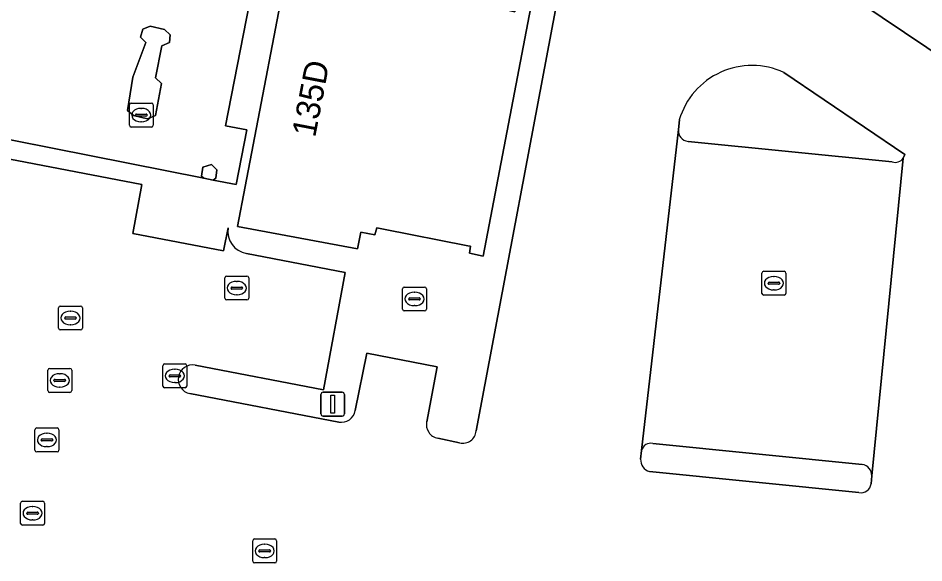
# Model space of a CAD drawing. Extents: x 161692 to 162379, y 380760 to 381678.
# Drawn here: x 161852.4 to 161890.33, y 381565.92 to 381588.71 of the extents above; entities that cross this region are included whole.
import ezdxf

# ---------------------------------------------------------------- set-up
doc = ezdxf.new("R2010")
doc.units = 0
for name, color, linetype in [('IMGEO_Erf', 7, 'Continuous'), ('IMGEO_Kolk', 7, 'Continuous'), ('IMGEO_Lichtmast', 7, 'Continuous'), ('IMGEO_Pand', 7, 'Continuous'), ('IMGEO_Pand_nummerreeks', 7, 'Continuous'), ('IMGEO_Parkeervlak_open', 7, 'Continuous'), ('IMGEO_Rijbaan_lokaal_open', 7, 'Continuous'), ('IMGEO_Rioolput', 7, 'Continuous'), ('IMGEO_Verkeerseiland_open', 7, 'Continuous')]:
    doc.layers.add(name, color=color, linetype=linetype)

msp = doc.modelspace()

# ---------------------------------------------------------------- linework, layer by layer
at = {"layer": 'IMGEO_Erf'}
msp.add_lwpolyline([(161860.576, 381581.935), (161860.184, 381582.012), (161845.951, 381584.838), (161847.848, 381594.728), (161862.579, 381591.844), (161861.094, 381584.205), (161861.978, 381584.043), (161861.535, 381581.744)], close=True, dxfattribs=at)
for points in [[(161872.837, 381589.053), (161873.206, 381588.982), (161873.277, 381589.285), (161873.877, 381589.174), (161871.878, 381578.757), (161871.301, 381578.877), (161871.345, 381579.163), (161871.235, 381579.185), (161867.698, 381579.886), (161867.418, 381579.941), (161867.342, 381579.645), (161866.751, 381579.756), (161866.618, 381579.052), (161861.589, 381579.999), (161861.909, 381581.67), (161863.846, 381591.785), (161868.869, 381590.838), (161868.746, 381590.145), (161869.331, 381590.033), (161869.28, 381589.74), (161869.83, 381589.634), (161870.354, 381592.594)], [(161871.582, 381571.438), (161875.17, 381590.487)], [(161845.032, 381580.048), (161845.791, 381584.004), (161857.583, 381581.753), (161857.212, 381579.694), (161860.998, 381578.968), (161861.192, 381579.936)], [(161861.969, 381578.862), (161866.099, 381578.071), (161865.196, 381573.153), (161859.811, 381574.191)], [(161866.521, 381572.286), (161866.999, 381574.694), (161869.956, 381574.124), (161869.51, 381571.823)], [(161859.595, 381573.001), (161865.831, 381571.806)], [(161869.974, 381571.133), (161870.89, 381570.94)]]:
    msp.add_lwpolyline(points, dxfattribs=at)
for centre, radius, start, end in [((161862.131, 381579.797), 0.949, 171.6092, 260.1595), ((161859.712, 381573.594), 0.605, 80.5916, 258.8326), ((161865.927, 381572.404), 0.606, 260.8948, 348.7541), ((161870.083, 381571.707), 0.585, 168.5873, 259.2515), ((161871.023, 381571.485), 0.561, 256.3051, 355.1765)]:
    msp.add_arc(centre, radius, start, end, dxfattribs=at)
at = {"layer": 'IMGEO_Kolk'}
for p, q in [((161857.061, 381584.23), (161857.061, 381585.082)), ((161857.136, 381585.156), (161857.988, 381585.156)), ((161858.062, 381585.082), (161858.062, 381584.23)), ((161857.32, 381584.65), (161857.32, 381584.662)), ((161857.758, 381584.613), (161857.36, 381584.613)), ((161857.363, 381584.699), (161857.761, 381584.699)), ((161857.549, 381584.936), (161857.574, 381584.936)), ((161857.804, 381584.662), (161857.804, 381584.65)), ((161857.572, 381584.376), (161857.547, 381584.376)), ((161857.988, 381584.156), (161857.136, 381584.156)), ((161883.548, 381577.192), (161883.548, 381578.044)), ((161883.623, 381578.118), (161884.475, 381578.118)), ((161884.036, 381577.898), (161884.061, 381577.898)), ((161884.549, 381578.044), (161884.549, 381577.192)), ((161868.573, 381577.46), (161869.425, 381577.46)), ((161883.807, 381577.612), (161883.807, 381577.624)), ((161884.245, 381577.575), (161883.847, 381577.575)), ((161883.85, 381577.661), (161884.248, 381577.661)), ((161884.291, 381577.624), (161884.291, 381577.612)), ((161868.498, 381576.534), (161868.498, 381577.386)), ((161868.986, 381577.24), (161869.011, 381577.24)), ((161869.499, 381577.386), (161869.499, 381576.534)), ((161884.475, 381577.118), (161883.623, 381577.118)), ((161884.059, 381577.338), (161884.034, 381577.338)), ((161854.171, 381576.663), (161855.023, 381576.663)), ((161868.757, 381576.954), (161868.757, 381576.966)), ((161869.195, 381576.917), (161868.797, 381576.917)), ((161868.8, 381577.003), (161869.198, 381577.003)), ((161869.009, 381576.68), (161868.984, 381576.68)), ((161869.241, 381576.966), (161869.241, 381576.954)), ((161854.096, 381575.737), (161854.096, 381576.589)), ((161854.584, 381576.443), (161854.609, 381576.443)), ((161855.097, 381576.589), (161855.097, 381575.737)), ((161869.425, 381576.46), (161868.573, 381576.46)), ((161854.355, 381576.157), (161854.355, 381576.169)), ((161854.793, 381576.12), (161854.395, 381576.12)), ((161854.398, 381576.206), (161854.796, 381576.206)), ((161854.839, 381576.169), (161854.839, 381576.157)), ((161855.023, 381575.663), (161854.171, 381575.663)), ((161854.607, 381575.883), (161854.582, 381575.883)), ((161853.722, 381574.051), (161854.574, 381574.051)), ((161858.465, 381573.315), (161858.465, 381574.167)), ((161858.54, 381574.241), (161859.392, 381574.241)), ((161858.953, 381574.021), (161858.978, 381574.021)), ((161859.466, 381574.167), (161859.466, 381573.315)), ((161853.647, 381573.125), (161853.647, 381573.977)), ((161854.135, 381573.831), (161854.16, 381573.831)), ((161854.648, 381573.977), (161854.648, 381573.125)), ((161858.724, 381573.735), (161858.724, 381573.747)), ((161859.162, 381573.698), (161858.764, 381573.698)), ((161858.767, 381573.784), (161859.165, 381573.784)), ((161859.208, 381573.747), (161859.208, 381573.735)), ((161853.906, 381573.545), (161853.906, 381573.557)), ((161854.344, 381573.508), (161853.946, 381573.508)), ((161853.949, 381573.594), (161854.347, 381573.594)), ((161854.158, 381573.271), (161854.133, 381573.271)), ((161854.39, 381573.557), (161854.39, 381573.545)), ((161859.392, 381573.241), (161858.54, 381573.241)), ((161858.976, 381573.461), (161858.951, 381573.461)), ((161854.574, 381573.051), (161853.722, 381573.051)), ((161853.11, 381570.634), (161853.11, 381571.486)), ((161853.185, 381571.56), (161854.037, 381571.56)), ((161853.598, 381571.34), (161853.623, 381571.34)), ((161854.111, 381571.486), (161854.111, 381570.634)), ((161853.369, 381571.054), (161853.369, 381571.066)), ((161853.807, 381571.017), (161853.409, 381571.017)), ((161853.412, 381571.103), (161853.81, 381571.103)), ((161853.853, 381571.066), (161853.853, 381571.054)), ((161853.621, 381570.78), (161853.596, 381570.78)), ((161854.037, 381570.56), (161853.185, 381570.56)), ((161852.509, 381567.567), (161852.509, 381568.419)), ((161852.584, 381568.493), (161853.436, 381568.493)), ((161853.51, 381568.419), (161853.51, 381567.567)), ((161852.768, 381567.987), (161852.768, 381567.999)), ((161853.206, 381567.95), (161852.808, 381567.95)), ((161852.811, 381568.036), (161853.209, 381568.036)), ((161852.997, 381568.273), (161853.022, 381568.273)), ((161853.252, 381567.999), (161853.252, 381567.987)), ((161853.02, 381567.713), (161852.995, 381567.713)), ((161853.436, 381567.493), (161852.584, 381567.493)), ((161862.227, 381565.99), (161862.227, 381566.842)), ((161862.302, 381566.916), (161863.154, 381566.916)), ((161863.228, 381566.842), (161863.228, 381565.99)), ((161862.486, 381566.41), (161862.486, 381566.422)), ((161862.529, 381566.459), (161862.927, 381566.459)), ((161862.715, 381566.696), (161862.74, 381566.696)), ((161862.97, 381566.422), (161862.97, 381566.41)), ((161862.924, 381566.373), (161862.526, 381566.373)), ((161862.738, 381566.136), (161862.713, 381566.136)), ((161863.154, 381565.916), (161862.302, 381565.916))]:
    msp.add_line(p, q, dxfattribs=at)
for points in [[(161857.061, 381584.23), (161857.061, 381585.082)], [(161857.136, 381585.156), (161857.988, 381585.156)], [(161858.062, 381585.082), (161858.062, 381584.23)], [(161857.988, 381584.156), (161857.136, 381584.156)], [(161883.548, 381577.192), (161883.548, 381578.044)], [(161883.623, 381578.118), (161884.475, 381578.118)], [(161884.549, 381578.044), (161884.549, 381577.192)], [(161868.573, 381577.46), (161869.425, 381577.46)], [(161868.498, 381576.534), (161868.498, 381577.386)], [(161869.499, 381577.386), (161869.499, 381576.534)], [(161884.475, 381577.118), (161883.623, 381577.118)], [(161854.171, 381576.663), (161855.023, 381576.663)], [(161854.096, 381575.737), (161854.096, 381576.589)], [(161855.097, 381576.589), (161855.097, 381575.737)], [(161869.425, 381576.46), (161868.573, 381576.46)], [(161855.023, 381575.663), (161854.171, 381575.663)], [(161853.722, 381574.051), (161854.574, 381574.051)], [(161858.465, 381573.315), (161858.465, 381574.167)], [(161858.54, 381574.241), (161859.392, 381574.241)], [(161859.466, 381574.167), (161859.466, 381573.315)], [(161853.647, 381573.125), (161853.647, 381573.977)], [(161854.648, 381573.977), (161854.648, 381573.125)], [(161859.392, 381573.241), (161858.54, 381573.241)], [(161854.574, 381573.051), (161853.722, 381573.051)], [(161853.11, 381570.634), (161853.11, 381571.486)], [(161853.185, 381571.56), (161854.037, 381571.56)], [(161854.111, 381571.486), (161854.111, 381570.634)], [(161854.037, 381570.56), (161853.185, 381570.56)], [(161852.509, 381567.567), (161852.509, 381568.419)], [(161852.584, 381568.493), (161853.436, 381568.493)], [(161853.51, 381568.419), (161853.51, 381567.567)], [(161853.436, 381567.493), (161852.584, 381567.493)], [(161862.227, 381565.99), (161862.227, 381566.842)], [(161862.302, 381566.916), (161863.154, 381566.916)], [(161863.228, 381566.842), (161863.228, 381565.99)], [(161863.154, 381565.916), (161862.302, 381565.916)]]:
    msp.add_lwpolyline(points, dxfattribs=at)
for centre, radius, start, end in [((161857.138, 381585.08), 0.0765, 91.552, 178.448), ((161857.138, 381585.08), 0.0765, 91.552, 178.448), ((161857.986, 381585.08), 0.0765, 1.552, 88.448), ((161857.986, 381585.08), 0.0765, 1.552, 88.448), ((161857.36, 381584.659), 0.0403, 85.8775, 175.7526), ((161857.357, 381584.649), 0.0366, 178.938, 274.7102), ((161857.761, 381584.656), 0.043, 264.8664, 352.4533), ((161857.765, 381584.661), 0.0386, 1.7309, 96.639), ((161857.138, 381584.232), 0.0765, 181.552, 268.448), ((161857.138, 381584.232), 0.0765, 181.552, 268.448), ((161857.986, 381584.232), 0.0765, 271.552, 358.448), ((161857.986, 381584.232), 0.0765, 271.552, 358.448), ((161883.625, 381578.042), 0.0765, 91.552, 178.448), ((161883.625, 381578.042), 0.0765, 91.552, 178.448), ((161884.473, 381578.042), 0.0765, 1.552, 88.448), ((161884.473, 381578.042), 0.0765, 1.552, 88.448), ((161868.575, 381577.384), 0.0765, 91.552, 178.448), ((161868.575, 381577.384), 0.0765, 91.552, 178.448), ((161869.423, 381577.384), 0.0765, 1.552, 88.448), ((161869.423, 381577.384), 0.0765, 1.552, 88.448), ((161883.847, 381577.621), 0.0403, 85.8775, 175.7526), ((161883.844, 381577.611), 0.0366, 178.938, 274.7102), ((161884.248, 381577.618), 0.043, 264.8664, 352.4533), ((161884.252, 381577.623), 0.0386, 1.7309, 96.639), ((161883.625, 381577.194), 0.0765, 181.552, 268.448), ((161883.625, 381577.194), 0.0765, 181.552, 268.448), ((161884.473, 381577.194), 0.0765, 271.552, 358.448), ((161884.473, 381577.194), 0.0765, 271.552, 358.448), ((161854.173, 381576.587), 0.0765, 91.552, 178.448), ((161854.173, 381576.587), 0.0765, 91.552, 178.448), ((161855.021, 381576.587), 0.0765, 1.552, 88.448), ((161855.021, 381576.587), 0.0765, 1.552, 88.448), ((161868.797, 381576.963), 0.0403, 85.8775, 175.7526), ((161868.794, 381576.953), 0.0366, 178.938, 274.7102), ((161869.198, 381576.96), 0.043, 264.8664, 352.4533), ((161869.202, 381576.965), 0.0386, 1.7309, 96.639), ((161868.575, 381576.536), 0.0765, 181.552, 268.448), ((161868.575, 381576.536), 0.0765, 181.552, 268.448), ((161869.423, 381576.536), 0.0765, 271.552, 358.448), ((161869.423, 381576.536), 0.0765, 271.552, 358.448), ((161854.395, 381576.166), 0.0403, 85.8775, 175.7526), ((161854.392, 381576.156), 0.0366, 178.938, 274.7102), ((161854.796, 381576.163), 0.043, 264.8664, 352.4533), ((161854.8, 381576.168), 0.0386, 1.7309, 96.639), ((161854.173, 381575.739), 0.0765, 181.552, 268.448), ((161854.173, 381575.739), 0.0765, 181.552, 268.448), ((161855.021, 381575.739), 0.0765, 271.552, 358.448), ((161855.021, 381575.739), 0.0765, 271.552, 358.448), ((161853.724, 381573.975), 0.0765, 91.552, 178.448), ((161853.724, 381573.975), 0.0765, 91.552, 178.448), ((161854.572, 381573.975), 0.0765, 1.552, 88.448), ((161854.572, 381573.975), 0.0765, 1.552, 88.448), ((161858.542, 381574.165), 0.0765, 91.552, 178.448), ((161858.542, 381574.165), 0.0765, 91.552, 178.448), ((161859.39, 381574.165), 0.0765, 1.552, 88.448), ((161859.39, 381574.165), 0.0765, 1.552, 88.448), ((161858.764, 381573.744), 0.0403, 85.8775, 175.7526), ((161858.761, 381573.734), 0.0366, 178.938, 274.7102), ((161859.165, 381573.741), 0.043, 264.8664, 352.4533), ((161859.169, 381573.746), 0.0386, 1.7309, 96.639), ((161853.946, 381573.554), 0.0403, 85.8775, 175.7526), ((161853.943, 381573.544), 0.0366, 178.938, 274.7102), ((161854.347, 381573.551), 0.043, 264.8664, 352.4533), ((161854.351, 381573.556), 0.0386, 1.7309, 96.639), ((161858.542, 381573.317), 0.0765, 181.552, 268.448), ((161858.542, 381573.317), 0.0765, 181.552, 268.448), ((161859.39, 381573.317), 0.0765, 271.552, 358.448), ((161859.39, 381573.317), 0.0765, 271.552, 358.448), ((161853.724, 381573.127), 0.0765, 181.552, 268.448), ((161853.724, 381573.127), 0.0765, 181.552, 268.448), ((161854.572, 381573.127), 0.0765, 271.552, 358.448), ((161854.572, 381573.127), 0.0765, 271.552, 358.448), ((161853.187, 381571.484), 0.0765, 91.552, 178.448), ((161853.187, 381571.484), 0.0765, 91.552, 178.448), ((161854.035, 381571.484), 0.0765, 1.552, 88.448), ((161854.035, 381571.484), 0.0765, 1.552, 88.448), ((161853.409, 381571.063), 0.0403, 85.8775, 175.7526), ((161853.406, 381571.053), 0.0366, 178.938, 274.7102), ((161853.81, 381571.06), 0.043, 264.8664, 352.4533), ((161853.814, 381571.065), 0.0386, 1.7309, 96.639), ((161853.187, 381570.636), 0.0765, 181.552, 268.448), ((161853.187, 381570.636), 0.0765, 181.552, 268.448), ((161854.035, 381570.636), 0.0765, 271.552, 358.448), ((161854.035, 381570.636), 0.0765, 271.552, 358.448), ((161852.586, 381568.417), 0.0765, 91.552, 178.448), ((161852.586, 381568.417), 0.0765, 91.552, 178.448), ((161853.434, 381568.417), 0.0765, 1.552, 88.448), ((161853.434, 381568.417), 0.0765, 1.552, 88.448), ((161852.808, 381567.996), 0.0403, 85.8775, 175.7526), ((161852.805, 381567.986), 0.0366, 178.938, 274.7102), ((161853.209, 381567.993), 0.043, 264.8664, 352.4533), ((161853.213, 381567.998), 0.0386, 1.7309, 96.639), ((161852.586, 381567.569), 0.0765, 181.552, 268.448), ((161852.586, 381567.569), 0.0765, 181.552, 268.448), ((161853.434, 381567.569), 0.0765, 271.552, 358.448), ((161853.434, 381567.569), 0.0765, 271.552, 358.448), ((161862.304, 381566.84), 0.0765, 91.552, 178.448), ((161862.304, 381566.84), 0.0765, 91.552, 178.448), ((161863.152, 381566.84), 0.0765, 1.552, 88.448), ((161863.152, 381566.84), 0.0765, 1.552, 88.448), ((161862.526, 381566.419), 0.0403, 85.8775, 175.7526), ((161862.523, 381566.409), 0.0366, 178.938, 274.7102), ((161862.927, 381566.416), 0.043, 264.8664, 352.4533), ((161862.931, 381566.421), 0.0386, 1.7309, 96.639), ((161862.304, 381565.992), 0.0765, 181.552, 268.448), ((161862.304, 381565.992), 0.0765, 181.552, 268.448), ((161863.152, 381565.992), 0.0765, 271.552, 358.448), ((161863.152, 381565.992), 0.0765, 271.552, 358.448)]:
    msp.add_arc(centre, radius, start, end, dxfattribs=at)
for centre, major_axis, ratio, start_param, end_param in [((161857.548, 381584.656), (-0.387, 0.002), 0.722429, 4.712389, 7.853982), ((161857.573, 381584.656), (-0.39, 0.002), 0.717154, 1.570796, 4.712389), ((161884.035, 381577.618), (-0.387, 0.002), 0.722429, 4.712389, 7.853982), ((161884.06, 381577.618), (-0.39, 0.002), 0.717154, 1.570796, 4.712389), ((161868.985, 381576.96), (-0.387, 0.002), 0.722429, 4.712389, 7.853982), ((161869.01, 381576.96), (-0.39, 0.002), 0.717154, 1.570796, 4.712389), ((161854.583, 381576.163), (-0.387, 0.002), 0.722429, 4.712389, 7.853982), ((161854.608, 381576.163), (-0.39, 0.002), 0.717154, 1.570796, 4.712389), ((161858.952, 381573.741), (-0.387, 0.002), 0.722429, 4.712389, 7.853982), ((161858.977, 381573.741), (-0.39, 0.002), 0.717154, 1.570796, 4.712389), ((161854.134, 381573.551), (-0.387, 0.002), 0.722429, 4.712389, 7.853982), ((161854.159, 381573.551), (-0.39, 0.002), 0.717154, 1.570796, 4.712389), ((161853.597, 381571.06), (-0.387, 0.002), 0.722429, 4.712389, 7.853982), ((161853.622, 381571.06), (-0.39, 0.002), 0.717154, 1.570796, 4.712389), ((161852.996, 381567.993), (-0.387, 0.002), 0.722429, 4.712389, 7.853982), ((161853.021, 381567.993), (-0.39, 0.002), 0.717154, 1.570796, 4.712389), ((161862.714, 381566.416), (-0.387, 0.002), 0.722429, 4.712389, 7.853982), ((161862.739, 381566.416), (-0.39, 0.002), 0.717154, 1.570796, 4.712389)]:
    msp.add_ellipse(centre, major_axis=major_axis, ratio=ratio, start_param=start_param, end_param=end_param, dxfattribs=at)
at = {"layer": 'IMGEO_Lichtmast'}
for p, q in [((161865.08, 381572.157), (161865.08, 381572.957)), ((161865.08, 381572.957), (161865.08, 381572.157)), ((161865.18, 381573.057), (161865.97, 381573.057)), ((161865.97, 381573.057), (161865.18, 381573.057)), ((161866.07, 381572.957), (161866.07, 381572.157)), ((161866.07, 381572.157), (161866.07, 381572.957)), ((161865.97, 381572.057), (161865.18, 381572.057)), ((161865.18, 381572.057), (161865.97, 381572.057))]:
    msp.add_line(p, q, dxfattribs=at)
msp.add_lwpolyline([(161865.5, 381572.932), (161865.65, 381572.932), (161865.65, 381572.182), (161865.5, 381572.182), (161865.5, 381572.932)], dxfattribs=at)
for centre, start, end in [((161865.18, 381572.957), 90, 180), ((161865.18, 381572.957), 90, 180), ((161865.97, 381572.957), 0, 90), ((161865.97, 381572.957), 360, 90), ((161865.18, 381572.157), 180, 270), ((161865.18, 381572.157), 180, 270), ((161865.97, 381572.157), 270, 0), ((161865.97, 381572.157), 270, 0)]:
    msp.add_arc(centre, 0.1, start, end, dxfattribs=at)
at = {"layer": 'IMGEO_Pand'}
msp.add_lwpolyline([(161873.877, 381589.174), (161873.277, 381589.285), (161873.206, 381588.982), (161872.837, 381589.053), (161869.83, 381589.634), (161869.28, 381589.74), (161869.331, 381590.033), (161868.746, 381590.145), (161868.869, 381590.838), (161863.846, 381591.785), (161861.909, 381581.67), (161861.589, 381579.999), (161866.618, 381579.052), (161866.751, 381579.756), (161867.342, 381579.645), (161867.418, 381579.941), (161867.698, 381579.886), (161871.235, 381579.185), (161871.345, 381579.163), (161871.301, 381578.877), (161871.878, 381578.757)], close=True, dxfattribs=at)
at = {"layer": 'IMGEO_Parkeervlak_open'}
for points in [[(161875.614, 381597.463), (161894.15, 381585.001), (161894.708, 381592.278), (161892.403, 381592.461), (161892.35, 381592.351), (161875.918, 381603.654), (161872.47, 381598.536), (161872.103, 381598.341), (161874.29, 381597.952)], [(161880.047, 381584.049), (161878.51, 381570.62)], [(161889.005, 381582.693), (161880.452, 381583.553)], [(161888.143, 381569.554), (161889.462, 381582.851)], [(161878.976, 381570.912), (161887.749, 381570.031)]]:
    msp.add_lwpolyline(points, dxfattribs=at)
for centre, radius, start, end in [((161880.502, 381584.007), 0.456, 174.6931, 263.7724), ((161889.12, 381583.099), 0.422, 254.1481, 323.9958), ((161878.888, 381570.535), 0.387, 76.8256, 167.3177), ((161887.69, 381569.581), 0.454, 356.5641, 82.549)]:
    msp.add_arc(centre, radius, start, end, dxfattribs=at)
at = {"layer": 'IMGEO_Rijbaan_lokaal_open'}
for points in [[(161894.778, 381584.58), (161894.15, 381585.001), (161875.614, 381597.463)], [(161875.17, 381590.487), (161871.582, 381571.438)], [(161884.466, 381586.439), (161889.533, 381583.004), (161889.462, 381582.851), (161888.143, 381569.554), (161888.119, 381569.218)], [(161878.469, 381570.254), (161878.51, 381570.62), (161880.047, 381584.049), (161880.089, 381584.453)], [(161861.192, 381579.936), (161860.998, 381578.968), (161857.212, 381579.694), (161857.583, 381581.753), (161845.791, 381584.004), (161845.032, 381580.048)], [(161866.099, 381578.071), (161861.969, 381578.862)], [(161859.811, 381574.191), (161865.196, 381573.153), (161866.099, 381578.071)], [(161869.51, 381571.823), (161869.956, 381574.124), (161866.999, 381574.694), (161866.521, 381572.286)], [(161865.831, 381571.806), (161859.595, 381573.001)], [(161870.89, 381570.94), (161869.974, 381571.133)], [(161887.611, 381568.855), (161878.841, 381569.741)]]:
    msp.add_lwpolyline(points, dxfattribs=at)
for points in [[(161860.184, 381582.012), (161860.084, 381582.102), (161860.136, 381582.472), (161860.497, 381582.584), (161860.727, 381582.365), (161860.682, 381582.018), (161860.576, 381581.935), (161861.535, 381581.744), (161861.978, 381584.043), (161861.094, 381584.205), (161862.579, 381591.844), (161847.848, 381594.728), (161845.951, 381584.838)], [(161858.16, 381584.642), (161858.409, 381585.978), (161858.159, 381586.21), (161858.422, 381587.552), (161858.746, 381587.688), (161858.767, 381588.01), (161858.531, 381588.238), (161857.934, 381588.372), (161857.623, 381588.257), (161857.531, 381587.918), (161857.751, 381587.687), (161857.204, 381586.244), (161856.991, 381584.849), (161857.24, 381584.637), (161857.816, 381584.503)], [(161857.816, 381584.503), (161857.24, 381584.637), (161856.991, 381584.849), (161857.204, 381586.244), (161857.751, 381587.687), (161857.531, 381587.918), (161857.623, 381588.257), (161857.934, 381588.372), (161858.531, 381588.238), (161858.767, 381588.01), (161858.746, 381587.688), (161858.422, 381587.552), (161858.159, 381586.21), (161858.409, 381585.978), (161858.16, 381584.642)], [(161860.576, 381581.935), (161860.682, 381582.018), (161860.727, 381582.365), (161860.497, 381582.584), (161860.136, 381582.472), (161860.084, 381582.102), (161860.184, 381582.012)]]:
    msp.add_lwpolyline(points, close=True, dxfattribs=at)
for centre, radius, start, end in [((161883.132, 381583.562), 3.171, 65.1274, 163.6836), ((161862.131, 381579.797), 0.949, 171.6092, 260.1595), ((161859.712, 381573.594), 0.605, 80.5916, 258.8326), ((161865.927, 381572.404), 0.606, 260.8948, 348.7541), ((161870.083, 381571.707), 0.585, 168.5873, 259.2515), ((161871.023, 381571.485), 0.561, 256.3051, 355.1765), ((161878.967, 381570.224), 0.499, 176.5245, 255.3707), ((161887.691, 381569.28), 0.433, 259.3831, 351.7136)]:
    msp.add_arc(centre, radius, start, end, dxfattribs=at)
at = {"layer": 'IMGEO_Rioolput'}
for p, q in [((161861.059, 381576.991), (161861.059, 381577.843)), ((161861.134, 381577.917), (161861.986, 381577.917)), ((161862.06, 381577.843), (161862.06, 381576.991)), ((161861.318, 381577.411), (161861.318, 381577.423)), ((161861.361, 381577.46), (161861.759, 381577.46)), ((161861.547, 381577.697), (161861.572, 381577.697)), ((161861.802, 381577.423), (161861.802, 381577.411)), ((161861.756, 381577.374), (161861.358, 381577.374)), ((161861.57, 381577.137), (161861.545, 381577.137)), ((161861.986, 381576.917), (161861.134, 381576.917))]:
    msp.add_line(p, q, dxfattribs=at)
for points in [[(161861.059, 381576.991), (161861.059, 381577.843)], [(161861.134, 381577.917), (161861.986, 381577.917)], [(161862.06, 381577.843), (161862.06, 381576.991)], [(161861.986, 381576.917), (161861.134, 381576.917)]]:
    msp.add_lwpolyline(points, dxfattribs=at)
for centre, radius, start, end in [((161861.136, 381577.841), 0.0765, 91.552, 178.448), ((161861.136, 381577.841), 0.0765, 91.552, 178.448), ((161861.984, 381577.841), 0.0765, 1.552, 88.448), ((161861.984, 381577.841), 0.0765, 1.552, 88.448), ((161861.358, 381577.42), 0.0403, 85.8775, 175.7526), ((161861.355, 381577.41), 0.0366, 178.938, 274.7102), ((161861.759, 381577.417), 0.043, 264.8664, 352.4533), ((161861.763, 381577.422), 0.0386, 1.7309, 96.639), ((161861.136, 381576.993), 0.0765, 181.552, 268.448), ((161861.136, 381576.993), 0.0765, 181.552, 268.448), ((161861.984, 381576.993), 0.0765, 271.552, 358.448), ((161861.984, 381576.993), 0.0765, 271.552, 358.448)]:
    msp.add_arc(centre, radius, start, end, dxfattribs=at)
for centre, major_axis, ratio, start_param, end_param in [((161861.546, 381577.417), (-0.387, 0.002), 0.722429, 4.712389, 7.853982), ((161861.571, 381577.417), (-0.39, 0.002), 0.717154, 1.570796, 4.712389)]:
    msp.add_ellipse(centre, major_axis=major_axis, ratio=ratio, start_param=start_param, end_param=end_param, dxfattribs=at)
at = {"layer": 'IMGEO_Verkeerseiland_open'}
for points in [[(161889.462, 381582.851), (161889.533, 381583.004), (161884.466, 381586.439)], [(161880.089, 381584.453), (161880.047, 381584.049)], [(161880.452, 381583.553), (161889.005, 381582.693)], [(161878.51, 381570.62), (161878.469, 381570.254)], [(161887.749, 381570.031), (161878.976, 381570.912)], [(161878.841, 381569.741), (161887.611, 381568.855)], [(161888.119, 381569.218), (161888.143, 381569.554)]]:
    msp.add_lwpolyline(points, dxfattribs=at)
for centre, radius, start, end in [((161883.132, 381583.562), 3.171, 65.1274, 163.6836), ((161880.502, 381584.007), 0.456, 174.6931, 263.7724), ((161889.12, 381583.099), 0.422, 254.1481, 323.9958), ((161878.888, 381570.535), 0.387, 76.8256, 167.3177), ((161878.967, 381570.224), 0.499, 176.5245, 255.3707), ((161887.69, 381569.581), 0.454, 356.5641, 82.549), ((161887.691, 381569.28), 0.433, 259.3831, 351.7136)]:
    msp.add_arc(centre, radius, start, end, dxfattribs=at)

# ---------------------------------------------------------------- texts
at = {"layer": 'IMGEO_Pand_nummerreeks'}
msp.add_text('135D', height=1, rotation=79.1598, dxfattribs=at).set_placement((161864.841, 381583.691))

doc.saveas('drawing.dxf')
